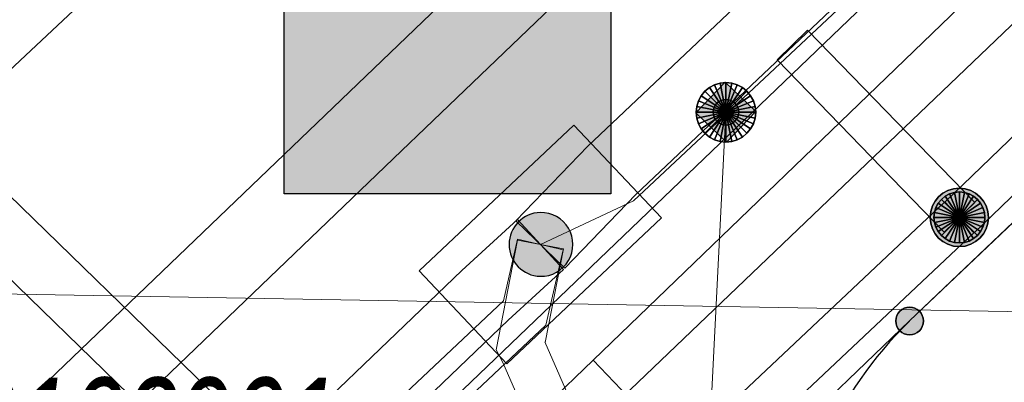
# Model space of a CAD drawing. Header units: metres. Extents: x 2695560 to 2696939, y 1260491 to 1262050.
# Tile 343 of 656: x 2695802 to 2695814, y 1261086 to 1261090. Entities that reach past the tile are written whole.
import ezdxf

# ---------------------------------------------------------------- set-up
doc = ezdxf.new("R2010")
doc.units = ezdxf.units.M
doc.linetypes.add('AUSGEZOGEN', pattern=[0])
for name, color, linetype in [('XR$1$AV_Grenzpunkte', 7, 'AUSGEZOGEN'), ('XR$1$AV_Lagefixpunkt-Nr.', 7, 'AUSGEZOGEN'), ('XR$1$AV_Linien (BB)', 7, 'AUSGEZOGEN'), ('XR$1$AW_LK_Schachtdeckel', 24, 'AUSGEZOGEN'), ('XR$1$EW_LK_Bauwerk', 1, 'AUSGEZOGEN'), ('XR$1$FM_LK_SW_TRASSEKNOTEN', 94, 'AUSGEZOGEN'), ('XR$1$Liegenschaftsgrenzen', 7, 'AUSGEZOGEN'), ('XR$1$PFAV', 255, 'AUSGEZOGEN'), ('XR$1$PFAW', 255, 'AUSGEZOGEN'), ('XR$1$PFEW', 255, 'AUSGEZOGEN'), ('XR$1$PFWFM', 255, 'AUSGEZOGEN')]:
    doc.layers.add(name, color=color, linetype=linetype)
for name, color, linetype, lineweight in [('XR$2$ABW-Linie-M-ungenau-tot', 6, 'AUSGEZOGEN', 18), ('XR$2$ABW-Linie-R-genau', 4, 'AUSGEZOGEN', 18), ('XR$2$ABW-LinieFlaeche-R-genau', 4, 'AUSGEZOGEN', 18), ('XR$2$ABW-Punkt', 6, 'AUSGEZOGEN', 18), ('XR$2$ELE-Flaeche-oberirdisch', 1, 'AUSGEZOGEN', 18), ('XR$2$ELE-LinieAnker_Strebe', 1, 'AUSGEZOGEN', 18), ('XR$2$ELE-LinieFlaeche-genau', 1, 'AUSGEZOGEN', 18), ('XR$2$ELE-Punkt', 1, 'AUSGEZOGEN', 18), ('XR$2$GAS-Linie-genau', 12, 'AUSGEZOGEN', 18), ('XR$2$KOM-Flaeche-U-oberirdisch', 91, 'AUSGEZOGEN', 18), ('XR$2$KOM-Linie-U-genau', 91, 'AUSGEZOGEN', 18), ('XR$2$KOM-LinieFlaeche-U-genau', 91, 'AUSGEZOGEN', 18), ('XR$2$WAS-Linie-genau', 5, 'AUSGEZOGEN', 18)]:
    doc.layers.add(name, color=color, linetype=linetype, lineweight=lineweight)
doc.styles.add('ARIAL', font='arial.ttf')

# ---------------------------------------------------------------- blocks, each defined once
blk = doc.blocks.new('COMPLEXOBJECT_245')
at = {"layer": 'XR$1$AV_Linien (BB)', "color": 7, "linetype": 'AUSGEZOGEN', "transparency": 33554687}
blk.add_arc((5814.79, 11083.625), 4.501, 134.0576, 225.2295, dxfattribs=at)
blk = doc.blocks.new('COMPLEXOBJECT_637')
at = {"layer": 'XR$1$AV_Linien (BB)', "color": 7, "linetype": 'AUSGEZOGEN', "transparency": 33554687}
blk.add_lwpolyline([(5716.384, 10999.825), (5805.935, 11085.6), (5838.806, 11117.088)], dxfattribs=at)
blk = doc.blocks.new('COMPLEXOBJECT_1245')
at = {"layer": 'XR$1$Liegenschaftsgrenzen', "color": 7, "linetype": 'AUSGEZOGEN', "transparency": 33554687}
blk.add_line((5811.62, 11080.43), (5816.9, 11075.24), dxfattribs=at)
blk.add_arc((5814.79, 11083.625), 4.501, 134.0576, 225.2295, dxfattribs=at)
blk = doc.blocks.new('BAV15')
at = {"layer": 'XR$1$PFAV', "transparency": 33554687}
blk.add_hatch(color=7, dxfattribs=at).paths.add_polyline_path([(0.5, 0), (0.49, 0.101), (0.459, 0.197), (0.41, 0.286), (0.344, 0.362), (0.264, 0.424), (0.174, 0.469), (0.076, 0.494), (-0.025, 0.499), (-0.125, 0.484), (-0.22, 0.449), (-0.306, 0.395), (-0.379, 0.326), (-0.437, 0.243), (-0.477, 0.15), (-0.497, 0.051), (-0.497, -0.051), (-0.477, -0.15), (-0.437, -0.243), (-0.379, -0.326), (-0.306, -0.395), (-0.22, -0.449), (-0.125, -0.484), (-0.025, -0.499), (0.076, -0.494), (0.174, -0.469), (0.264, -0.424), (0.344, -0.362), (0.41, -0.286), (0.459, -0.197), (0.49, -0.101)])
at = {"color": 7, "transparency": 33554687}
for start, end in [(90, 270), (270, 90)]:
    blk.add_arc((0, 0), 0.5, start, end, dxfattribs=at)
at = {"layer": 'XR$1$PFAV', "transparency": 33554687}
blk.add_circle((0, 0), 0.5, dxfattribs=at)
blk = doc.blocks.new('BAW2089')
at = {"layer": 'XR$1$PFAW', "transparency": 33554687}
blk.add_hatch(color=7, dxfattribs=at).paths.add_polyline_path([(-0.5, 0.5), (-0.5, -0.5), (0.5, -0.5), (0.5, 0.5)])
at = {"transparency": 33554687}
blk.add_lwpolyline([(-0.5, 0.5), (0.5, 0.5), (0.5, -0.5), (-0.5, -0.5), (-0.5, 0.5)], close=True, dxfattribs=at)
at = {"layer": 'XR$1$PFAW', "transparency": 33554687}
blk.add_lwpolyline([(-0.5, 0.5), (0.5, 0.5), (0.5, -0.5), (-0.5, -0.5), (-0.5, 0.5)], close=True, dxfattribs=at)
blk = doc.blocks.new('BEWLP2574')
at = {"layer": 'XR$1$PFEW', "transparency": 33554687}
blk.add_hatch(color=7, dxfattribs=at).paths.add_polyline_path([(-0.5, 0), (-0.497, -0.051), (-0.489, -0.101), (-0.477, -0.15), (-0.459, -0.198), (-0.437, -0.243), (-0.41, -0.286), (-0.379, -0.326), (-0.344, -0.363), (-0.306, -0.396), (-0.264, -0.425), (-0.22, -0.449), (-0.173, -0.469), (-0.125, -0.485), (-0.075, -0.495), (-0.025, -0.5), (0.026, -0.5), (0.076, -0.495), (0.126, -0.485), (0.174, -0.469), (0.221, -0.449), (0.265, -0.425), (0.306, -0.396), (0.345, -0.363), (0.38, -0.326), (0.411, -0.286), (0.437, -0.243), (0.46, -0.198), (0.477, -0.15), (0.49, -0.101), (0.498, -0.051), (0.5, 0), (0.498, 0.05), (0.49, 0.1), (0.477, 0.149), (0.46, 0.197), (0.437, 0.242), (0.411, 0.285), (0.38, 0.325), (0.345, 0.362), (0.306, 0.395), (0.265, 0.424), (0.221, 0.448), (0.174, 0.468), (0.126, 0.484), (0.076, 0.494), (0.026, 0.499), (-0.025, 0.499), (-0.075, 0.494), (-0.125, 0.484), (-0.173, 0.468), (-0.22, 0.448), (-0.264, 0.424), (-0.306, 0.395), (-0.344, 0.362), (-0.379, 0.325), (-0.41, 0.285), (-0.437, 0.242), (-0.459, 0.197), (-0.477, 0.149), (-0.489, 0.1), (-0.497, 0.05)])
at = {"color": 1, "transparency": 33554687}
for start, end in [(90, 180), (0, 90), (180, 270), (270, 0)]:
    blk.add_arc((0, 0), 0.5, start, end, dxfattribs=at)
at = {"layer": 'XR$1$PFEW', "transparency": 33554687}
blk.add_circle((0, 0), 0.5, dxfattribs=at)
blk = doc.blocks.new('BWFM2')
at = {"layer": 'XR$1$PFWFM', "transparency": 33554687}
blk.add_hatch(color=7, dxfattribs=at).paths.add_polyline_path([(0, 0.5), (-0.05, 0.496), (-0.099, 0.488), (-0.147, 0.474), (-0.194, 0.456), (-0.238, 0.434), (-0.28, 0.407), (-0.32, 0.376), (-0.355, 0.341), (-0.388, 0.303), (-0.416, 0.261), (-0.44, 0.217), (-0.459, 0.171), (-0.474, 0.124), (-0.484, 0.075), (-0.489, 0.025), (-0.489, -0.025), (-0.484, -0.075), (-0.474, -0.124), (-0.459, -0.171), (-0.44, -0.217), (-0.416, -0.261), (-0.388, -0.303), (-0.355, -0.341), (-0.32, -0.376), (-0.28, -0.407), (-0.238, -0.434), (-0.194, -0.456), (-0.147, -0.474), (-0.099, -0.488), (-0.05, -0.496), (0, -0.5), (0.051, -0.498), (0.102, -0.492), (0.152, -0.48), (0.2, -0.462), (0.247, -0.441), (0.291, -0.414), (0.332, -0.383), (0.369, -0.348), (0.403, -0.309), (0.433, -0.268), (0.458, -0.223), (0.478, -0.176), (0.494, -0.127), (0.505, -0.077), (0.51, -0.026), (0.51, 0.026), (0.505, 0.077), (0.494, 0.127), (0.478, 0.176), (0.458, 0.223), (0.433, 0.268), (0.403, 0.309), (0.369, 0.348), (0.332, 0.383), (0.291, 0.414), (0.247, 0.441), (0.2, 0.462), (0.152, 0.48), (0.102, 0.492), (0.051, 0.498)])
at = {"color": 94, "transparency": 33554687}
for start, end in [(91.1948, 268.8052), (268.8052, 91.1948)]:
    blk.add_arc((0.01, 0), 0.5, start, end, dxfattribs=at)
blk = doc.blocks.new('ELE-SCHACHT_RUND')
at = {"layer": 'XR$2$ELE-Punkt', "linetype": 'AUSGEZOGEN', "lineweight": 25, "transparency": 33554687}
for points in [[(-167, 249, 2500), (0, 0, 2500), (-212, 212, 2500)], [(-167, 249), (0, 0), (-212, 212)], [(-167, 249, 2500), (-167, 249), (-212, 212), (-212, 212, 2500)], [(-115, 277, 2500), (0, 0, 2500), (-167, 249, 2500)], [(-115, 277), (0, 0), (-167, 249)], [(-115, 277, 2500), (-115, 277), (-167, 249), (-167, 249, 2500)], [(-59, 294, 2500), (0, 0, 2500), (-115, 277, 2500)], [(-59, 294), (0, 0), (-115, 277)], [(-59, 294, 2500), (-59, 294), (-115, 277), (-115, 277, 2500)], [(0, 300, 2500), (0, 0, 2500), (-59, 294, 2500)], [(0, 300), (0, 0), (-59, 294)], [(0, 300, 2500), (0, 300), (-59, 294), (-59, 294, 2500)], [(59, 294, 2500), (0, 0, 2500), (0, 300, 2500)], [(59, 294), (0, 0), (0, 300)], [(59, 294, 2500), (59, 294), (0, 300), (0, 300, 2500)], [(115, 277, 2500), (0, 0, 2500), (59, 294, 2500)], [(115, 277), (0, 0), (59, 294)], [(167, 249, 2500), (0, 0, 2500), (115, 277, 2500)], [(167, 249), (0, 0), (115, 277)], [(212, 212, 2500), (0, 0, 2500), (167, 249, 2500)], [(212, 212), (0, 0), (167, 249)], [(115, 277, 2500), (115, 277), (59, 294), (59, 294, 2500)], [(167, 249, 2500), (167, 249), (115, 277), (115, 277, 2500)], [(212, 212, 2500), (212, 212), (167, 249), (167, 249, 2500)], [(-249, 167, 2500), (0, 0, 2500), (-277, 115, 2500)], [(-249, 167), (0, 0), (-277, 115)], [(-249, 167, 2500), (-249, 167), (-277, 115), (-277, 115, 2500)], [(-212, 212, 2500), (0, 0, 2500), (-249, 167, 2500)], [(-212, 212), (0, 0), (-249, 167)], [(-212, 212, 2500), (-212, 212), (-249, 167), (-249, 167, 2500)], [(249, 167, 2500), (0, 0, 2500), (212, 212, 2500)], [(249, 167), (0, 0), (212, 212)], [(277, 115, 2500), (0, 0, 2500), (249, 167, 2500)], [(277, 115), (0, 0), (249, 167)], [(249, 167, 2500), (249, 167), (212, 212), (212, 212, 2500)], [(277, 115, 2500), (277, 115), (249, 167), (249, 167, 2500)], [(-294, 59, 2500), (0, 0, 2500), (-300, 0, 2500)], [(-294, 59), (0, 0), (-300, 0)], [(-294, 59, 2500), (-294, 59), (-300, 0), (-300, 0, 2500)], [(-300, 0, 2500), (0, 0, 2500), (-294, -59, 2500)], [(-300, 0), (0, 0), (-294, -59)], [(-277, 115, 2500), (0, 0, 2500), (-294, 59, 2500)], [(-277, 115), (0, 0), (-294, 59)], [(-277, 115, 2500), (-277, 115), (-294, 59), (-294, 59, 2500)], [(-294, -59, 2500), (0, 0, 2500), (-277, -115, 2500)], [(-294, -59), (0, 0), (-277, -115)], [(-277, -115, 2500), (0, 0, 2500), (-249, -167, 2500)], [(-277, -115), (0, 0), (-249, -167)], [(-249, -167, 2500), (0, 0, 2500), (-212, -212, 2500)], [(-249, -167), (0, 0), (-212, -212)], [(-212, -212, 2500), (0, 0, 2500), (-167, -249, 2500)], [(-212, -212), (0, 0), (-167, -249)], [(-167, -249, 2500), (0, 0, 2500), (-115, -277, 2500)], [(-167, -249), (0, 0), (-115, -277)], [(-115, -277, 2500), (0, 0, 2500), (-59, -294, 2500)], [(-115, -277), (0, 0), (-59, -294)], [(-59, -294, 2500), (0, 0, 2500), (0, -300, 2500)], [(-59, -294), (0, 0), (0, -300)], [(294, 59, 2500), (0, 0, 2500), (277, 115, 2500)], [(294, 59), (0, 0), (277, 115)], [(300, 0, 2500), (0, 0, 2500), (294, 59, 2500)], [(300, 0), (0, 0), (294, 59)], [(0, -300, 2500), (0, 0, 2500), (59, -294, 2500)], [(59, -294, 2500), (0, 0, 2500), (115, -277, 2500)], [(115, -277, 2500), (0, 0, 2500), (167, -249, 2500)], [(167, -249, 2500), (0, 0, 2500), (212, -212, 2500)], [(212, -212, 2500), (0, 0, 2500), (249, -167, 2500)], [(249, -167, 2500), (0, 0, 2500), (277, -115, 2500)], [(277, -115, 2500), (0, 0, 2500), (294, -59, 2500)], [(294, -59, 2500), (0, 0, 2500), (300, 0, 2500)], [(0, -300), (0, 0), (59, -294)], [(59, -294), (0, 0), (115, -277)], [(115, -277), (0, 0), (167, -249)], [(167, -249), (0, 0), (212, -212)], [(212, -212), (0, 0), (249, -167)], [(249, -167), (0, 0), (277, -115)], [(277, -115), (0, 0), (294, -59)], [(294, -59), (0, 0), (300, 0)], [(294, 59, 2500), (294, 59), (277, 115), (277, 115, 2500)], [(300, 0, 2500), (300, 0), (294, 59), (294, 59, 2500)], [(-300, 0, 2500), (-300, 0), (-294, -59), (-294, -59, 2500)], [(-294, -59, 2500), (-294, -59), (-277, -115), (-277, -115, 2500)], [(-277, -115, 2500), (-277, -115), (-249, -167), (-249, -167, 2500)], [(249, -167, 2500), (249, -167), (277, -115), (277, -115, 2500)], [(277, -115, 2500), (277, -115), (294, -59), (294, -59, 2500)], [(294, -59, 2500), (294, -59), (300, 0), (300, 0, 2500)], [(-249, -167, 2500), (-249, -167), (-212, -212), (-212, -212, 2500)], [(-212, -212, 2500), (-212, -212), (-167, -249), (-167, -249, 2500)], [(167, -249, 2500), (167, -249), (212, -212), (212, -212, 2500)], [(212, -212, 2500), (212, -212), (249, -167), (249, -167, 2500)], [(-167, -249, 2500), (-167, -249), (-115, -277), (-115, -277, 2500)], [(-115, -277, 2500), (-115, -277), (-59, -294), (-59, -294, 2500)], [(-59, -294, 2500), (-59, -294), (0, -300), (0, -300, 2500)], [(0, -300, 2500), (0, -300), (59, -294), (59, -294, 2500)], [(59, -294, 2500), (59, -294), (115, -277), (115, -277, 2500)], [(115, -277, 2500), (115, -277), (167, -249), (167, -249, 2500)]]:
    blk.add_3dface(points, dxfattribs=at)
blk = doc.blocks.new('ABW-EINLAUFSCHACHT_RUND')
at = {"layer": 'XR$2$ABW-Linie-M-ungenau-tot', "linetype": 'AUSGEZOGEN', "lineweight": 25, "transparency": 33554687}
for points in [[(-83, 125, 2500), (0, 0, 2500), (-106, 106, 2500)], [(-83, 125), (0, 0), (-106, 106)], [(-83, 125, 2500), (-83, 125), (-106, 106), (-106, 106, 2500)], [(-57, 139, 2500), (0, 0, 2500), (-83, 125, 2500)], [(-57, 139), (0, 0), (-83, 125)], [(-57, 139, 2500), (-57, 139), (-83, 125), (-83, 125, 2500)], [(-29, 147, 2500), (0, 0, 2500), (-57, 139, 2500)], [(-29, 147), (0, 0), (-57, 139)], [(-29, 147, 2500), (-29, 147), (-57, 139), (-57, 139, 2500)], [(0, 150, 2500), (0, 0, 2500), (-29, 147, 2500)], [(0, 150), (0, 0), (-29, 147)], [(0, 150, 2500), (0, 150), (-29, 147), (-29, 147, 2500)], [(29, 147, 2500), (0, 0, 2500), (0, 150, 2500)], [(29, 147), (0, 0), (0, 150)], [(29, 147, 2500), (29, 147), (0, 150), (0, 150, 2500)], [(57, 139, 2500), (0, 0, 2500), (29, 147, 2500)], [(57, 139), (0, 0), (29, 147)], [(83, 125, 2500), (0, 0, 2500), (57, 139, 2500)], [(83, 125), (0, 0), (57, 139)], [(106, 106, 2500), (0, 0, 2500), (83, 125, 2500)], [(106, 106), (0, 0), (83, 125)], [(57, 139, 2500), (57, 139), (29, 147), (29, 147, 2500)], [(83, 125, 2500), (83, 125), (57, 139), (57, 139, 2500)], [(106, 106, 2500), (106, 106), (83, 125), (83, 125, 2500)], [(-147, 29, 2500), (0, 0, 2500), (-150, 0, 2500)], [(-147, 29), (0, 0), (-150, 0)], [(-147, 29, 2500), (-147, 29), (-150, 0), (-150, 0, 2500)], [(-150, 0, 2500), (0, 0, 2500), (-147, -29, 2500)], [(-150, 0), (0, 0), (-147, -29)], [(-150, 0, 2500), (-150, 0), (-147, -29), (-147, -29, 2500)], [(-139, 57, 2500), (0, 0, 2500), (-147, 29, 2500)], [(-139, 57), (0, 0), (-147, 29)], [(-139, 57, 2500), (-139, 57), (-147, 29), (-147, 29, 2500)], [(-147, -29, 2500), (0, 0, 2500), (-139, -57, 2500)], [(-147, -29), (0, 0), (-139, -57)], [(-125, 83, 2500), (0, 0, 2500), (-139, 57, 2500)], [(-125, 83), (0, 0), (-139, 57)], [(-125, 83, 2500), (-125, 83), (-139, 57), (-139, 57, 2500)], [(-139, -57, 2500), (0, 0, 2500), (-125, -83, 2500)], [(-139, -57), (0, 0), (-125, -83)], [(-106, 106, 2500), (0, 0, 2500), (-125, 83, 2500)], [(-106, 106), (0, 0), (-125, 83)], [(-106, 106, 2500), (-106, 106), (-125, 83), (-125, 83, 2500)], [(-125, -83, 2500), (0, 0, 2500), (-106, -106, 2500)], [(-125, -83), (0, 0), (-106, -106)], [(-106, -106, 2500), (0, 0, 2500), (-83, -125, 2500)], [(-106, -106), (0, 0), (-83, -125)], [(-83, -125, 2500), (0, 0, 2500), (-57, -139, 2500)], [(-83, -125), (0, 0), (-57, -139)], [(-57, -139, 2500), (0, 0, 2500), (-29, -147, 2500)], [(-57, -139), (0, 0), (-29, -147)], [(-29, -147, 2500), (0, 0, 2500), (0, -150, 2500)], [(-29, -147), (0, 0), (0, -150)], [(125, 83, 2500), (0, 0, 2500), (106, 106, 2500)], [(125, 83), (0, 0), (106, 106)], [(139, 57, 2500), (0, 0, 2500), (125, 83, 2500)], [(139, 57), (0, 0), (125, 83)], [(147, 29, 2500), (0, 0, 2500), (139, 57, 2500)], [(147, 29), (0, 0), (139, 57)], [(150, 0, 2500), (0, 0, 2500), (147, 29, 2500)], [(150, 0), (0, 0), (147, 29)], [(0, -150, 2500), (0, 0, 2500), (29, -147, 2500)], [(29, -147, 2500), (0, 0, 2500), (57, -139, 2500)], [(57, -139, 2500), (0, 0, 2500), (83, -125, 2500)], [(83, -125, 2500), (0, 0, 2500), (106, -106, 2500)], [(106, -106, 2500), (0, 0, 2500), (125, -83, 2500)], [(125, -83, 2500), (0, 0, 2500), (139, -57, 2500)], [(139, -57, 2500), (0, 0, 2500), (147, -29, 2500)], [(147, -29, 2500), (0, 0, 2500), (150, 0, 2500)], [(0, -150), (0, 0), (29, -147)], [(29, -147), (0, 0), (57, -139)], [(57, -139), (0, 0), (83, -125)], [(83, -125), (0, 0), (106, -106)], [(106, -106), (0, 0), (125, -83)], [(125, -83), (0, 0), (139, -57)], [(139, -57), (0, 0), (147, -29)], [(147, -29), (0, 0), (150, 0)], [(125, 83, 2500), (125, 83), (106, 106), (106, 106, 2500)], [(139, 57, 2500), (139, 57), (125, 83), (125, 83, 2500)], [(147, 29, 2500), (147, 29), (139, 57), (139, 57, 2500)], [(150, 0, 2500), (150, 0), (147, 29), (147, 29, 2500)], [(147, -29, 2500), (147, -29), (150, 0), (150, 0, 2500)], [(-147, -29, 2500), (-147, -29), (-139, -57), (-139, -57, 2500)], [(-139, -57, 2500), (-139, -57), (-125, -83), (-125, -83, 2500)], [(-125, -83, 2500), (-125, -83), (-106, -106), (-106, -106, 2500)], [(-106, -106, 2500), (-106, -106), (-83, -125), (-83, -125, 2500)], [(83, -125, 2500), (83, -125), (106, -106), (106, -106, 2500)], [(106, -106, 2500), (106, -106), (125, -83), (125, -83, 2500)], [(125, -83, 2500), (125, -83), (139, -57), (139, -57, 2500)], [(139, -57, 2500), (139, -57), (147, -29), (147, -29, 2500)], [(-83, -125, 2500), (-83, -125), (-57, -139), (-57, -139, 2500)], [(-57, -139, 2500), (-57, -139), (-29, -147), (-29, -147, 2500)], [(-29, -147, 2500), (-29, -147), (0, -150), (0, -150, 2500)], [(0, -150, 2500), (0, -150), (29, -147), (29, -147, 2500)], [(29, -147, 2500), (29, -147), (57, -139), (57, -139, 2500)], [(57, -139, 2500), (57, -139), (83, -125), (83, -125, 2500)]]:
    blk.add_3dface(points, dxfattribs=at)
blk = doc.blocks.new('ABW-DECKEL')
at = {"layer": 'XR$2$ABW-Punkt', "linetype": 'AUSGEZOGEN', "lineweight": 25, "transparency": 33554687}
for points in [[(0, 350, 2500), (0, 0, 2500), (-68, 343, 2500)], [(0, 350), (0, 0), (-68, 343)], [(0, 350, 2500), (0, 350), (-68, 343), (-68, 343, 2500)], [(68, 343, 2500), (0, 0, 2500), (0, 350, 2500)], [(68, 343), (0, 0), (0, 350)], [(68, 343, 2500), (68, 343), (0, 350), (0, 350, 2500)], [(-247, 247, 2500), (0, 0, 2500), (-291, 194, 2500)], [(-247, 247), (0, 0), (-291, 194)], [(-247, 247, 2500), (-247, 247), (-291, 194), (-291, 194, 2500)], [(-194, 291, 2500), (0, 0, 2500), (-247, 247, 2500)], [(-194, 291), (0, 0), (-247, 247)], [(-194, 291, 2500), (-194, 291), (-247, 247), (-247, 247, 2500)], [(-134, 323, 2500), (0, 0, 2500), (-194, 291, 2500)], [(-134, 323), (0, 0), (-194, 291)], [(-134, 323, 2500), (-134, 323), (-194, 291), (-194, 291, 2500)], [(-68, 343, 2500), (0, 0, 2500), (-134, 323, 2500)], [(-68, 343), (0, 0), (-134, 323)], [(-68, 343, 2500), (-68, 343), (-134, 323), (-134, 323, 2500)], [(134, 323, 2500), (0, 0, 2500), (68, 343, 2500)], [(134, 323), (0, 0), (68, 343)], [(194, 291, 2500), (0, 0, 2500), (134, 323, 2500)], [(194, 291), (0, 0), (134, 323)], [(247, 247, 2500), (0, 0, 2500), (194, 291, 2500)], [(247, 247), (0, 0), (194, 291)], [(291, 194, 2500), (0, 0, 2500), (247, 247, 2500)], [(291, 194), (0, 0), (247, 247)], [(134, 323, 2500), (134, 323), (68, 343), (68, 343, 2500)], [(194, 291, 2500), (194, 291), (134, 323), (134, 323, 2500)], [(247, 247, 2500), (247, 247), (194, 291), (194, 291, 2500)], [(291, 194, 2500), (291, 194), (247, 247), (247, 247, 2500)], [(-323, 134, 2500), (0, 0, 2500), (-343, 68, 2500)], [(-323, 134), (0, 0), (-343, 68)], [(-323, 134, 2500), (-323, 134), (-343, 68), (-343, 68, 2500)], [(-291, 194, 2500), (0, 0, 2500), (-323, 134, 2500)], [(-291, 194), (0, 0), (-323, 134)], [(-291, 194, 2500), (-291, 194), (-323, 134), (-323, 134, 2500)], [(323, 134, 2500), (0, 0, 2500), (291, 194, 2500)], [(323, 134), (0, 0), (291, 194)], [(343, 68, 2500), (0, 0, 2500), (323, 134, 2500)], [(343, 68), (0, 0), (323, 134)], [(323, 134, 2500), (323, 134), (291, 194), (291, 194, 2500)], [(343, 68, 2500), (343, 68), (323, 134), (323, 134, 2500)], [(-343, 68, 2500), (0, 0, 2500), (-350, 0, 2500)], [(-343, 68), (0, 0), (-350, 0)], [(-343, 68, 2500), (-343, 68), (-350, 0), (-350, 0, 2500)], [(-350, 0, 2500), (0, 0, 2500), (-343, -68, 2500)], [(-350, 0), (0, 0), (-343, -68)], [(-343, -68, 2500), (0, 0, 2500), (-323, -134, 2500)], [(-343, -68), (0, 0), (-323, -134)], [(-323, -134, 2500), (0, 0, 2500), (-291, -194, 2500)], [(-323, -134), (0, 0), (-291, -194)], [(-291, -194, 2500), (0, 0, 2500), (-247, -247, 2500)], [(-291, -194), (0, 0), (-247, -247)], [(-247, -247, 2500), (0, 0, 2500), (-194, -291, 2500)], [(-247, -247), (0, 0), (-194, -291)], [(-194, -291, 2500), (0, 0, 2500), (-134, -323, 2500)], [(-194, -291), (0, 0), (-134, -323)], [(-134, -323, 2500), (0, 0, 2500), (-68, -343, 2500)], [(-134, -323), (0, 0), (-68, -343)], [(-68, -343, 2500), (0, 0, 2500), (0, -350, 2500)], [(-68, -343), (0, 0), (0, -350)], [(350, 0, 2500), (0, 0, 2500), (343, 68, 2500)], [(350, 0), (0, 0), (343, 68)], [(0, -350, 2500), (0, 0, 2500), (68, -343, 2500)], [(68, -343, 2500), (0, 0, 2500), (134, -323, 2500)], [(134, -323, 2500), (0, 0, 2500), (194, -291, 2500)], [(194, -291, 2500), (0, 0, 2500), (247, -247, 2500)], [(247, -247, 2500), (0, 0, 2500), (291, -194, 2500)], [(291, -194, 2500), (0, 0, 2500), (323, -134, 2500)], [(323, -134, 2500), (0, 0, 2500), (343, -68, 2500)], [(343, -68, 2500), (0, 0, 2500), (350, 0, 2500)], [(0, -350), (0, 0), (68, -343)], [(68, -343), (0, 0), (134, -323)], [(134, -323), (0, 0), (194, -291)], [(194, -291), (0, 0), (247, -247)], [(247, -247), (0, 0), (291, -194)], [(291, -194), (0, 0), (323, -134)], [(323, -134), (0, 0), (343, -68)], [(343, -68), (0, 0), (350, 0)], [(350, 0, 2500), (350, 0), (343, 68), (343, 68, 2500)], [(-350, 0, 2500), (-350, 0), (-343, -68), (-343, -68, 2500)], [(-343, -68, 2500), (-343, -68), (-323, -134), (-323, -134, 2500)], [(323, -134, 2500), (323, -134), (343, -68), (343, -68, 2500)], [(343, -68, 2500), (343, -68), (350, 0), (350, 0, 2500)], [(-323, -134, 2500), (-323, -134), (-291, -194), (-291, -194, 2500)], [(-291, -194, 2500), (-291, -194), (-247, -247), (-247, -247, 2500)], [(247, -247, 2500), (247, -247), (291, -194), (291, -194, 2500)], [(291, -194, 2500), (291, -194), (323, -134), (323, -134, 2500)], [(-247, -247, 2500), (-247, -247), (-194, -291), (-194, -291, 2500)], [(-194, -291, 2500), (-194, -291), (-134, -323), (-134, -323, 2500)], [(-134, -323, 2500), (-134, -323), (-68, -343), (-68, -343, 2500)], [(-68, -343, 2500), (-68, -343), (0, -350), (0, -350, 2500)], [(0, -350, 2500), (0, -350), (68, -343), (68, -343, 2500)], [(68, -343, 2500), (68, -343), (134, -323), (134, -323, 2500)], [(134, -323, 2500), (134, -323), (194, -291), (194, -291, 2500)], [(194, -291, 2500), (194, -291), (247, -247), (247, -247, 2500)]]:
    blk.add_3dface(points, dxfattribs=at)

msp = doc.modelspace()

# ---------------------------------------------------------------- hatches: boundary and pattern name
at = {"transparency": 33554687}
msp.add_hatch(color=7, dxfattribs=at).paths.add_polyline_path([(2695805.275, 1261092.911), (2695805.275, 1261088.163), (2695809.117, 1261088.163), (2695809.117, 1261092.911)])

# ---------------------------------------------------------------- linework, layer by layer
at = {"color": 24, "lineweight": -3, "transparency": 33554687}
msp.add_lwpolyline([(2695805.275, 1261092.911), (2695809.117, 1261092.911), (2695809.117, 1261088.163), (2695805.275, 1261088.163), (2695805.275, 1261092.911)], close=True, dxfattribs=at)
at = {"layer": 'XR$1$AV_Linien (BB)', "color": 7, "linetype": 'AUSGEZOGEN', "transparency": 33554687}
msp.add_lwpolyline([(2695812.63, 1261086.67), (2695819.79, 1261093.49), (2695826.78, 1261100.178)], dxfattribs=at)
at = {"layer": 'XR$1$Liegenschaftsgrenzen', "color": 7, "linetype": 'AUSGEZOGEN', "transparency": 33554687}
for p in [(2695819.79, 1261093.49), (2695801.03, 1261075.59)]:
    msp.add_line(p, (2695812.63, 1261086.67), dxfattribs=at)
at = {"layer": 'XR$2$ABW-Linie-R-genau', "linetype": 'AUSGEZOGEN', "transparency": 33554687}
msp.add_line((2695810.47, 1261089.123), (2695810.17, 1261083.228), dxfattribs=at)
at = {"layer": 'XR$2$ABW-LinieFlaeche-R-genau', "linetype": 'AUSGEZOGEN', "transparency": 33554687}
msp.add_lwpolyline([(2695837.527, 1261052.662), (2695799.788, 1261089.36), (2695800.276, 1261089.862), (2695838.015, 1261053.164), (2695837.527, 1261052.662)], close=True, dxfattribs=at)
at = {"layer": 'XR$2$ELE-Flaeche-oberirdisch', "transparency": 33554687}
msp.add_lwpolyline([(2695854.043, 1261141.256), (2695848.064, 1261135.377), (2695844.963, 1261132.345), (2695840.122, 1261127.567), (2695838.759, 1261126.227), (2695832.312, 1261119.888), (2695822.731, 1261110.467), (2695807.315, 1261095.859), (2695799.636, 1261088.513), (2695800.208, 1261087.899), (2695807.969, 1261095.169), (2695823.391, 1261109.784), (2695833.451, 1261119.676), (2695839.409, 1261125.534), (2695840.788, 1261126.89), (2695845.629, 1261131.667), (2695848.729, 1261134.699), (2695854.727, 1261140.596), (2695854.043, 1261141.256)], close=True, dxfattribs=at)
at = {"layer": 'XR$2$ELE-LinieAnker_Strebe', "transparency": 33554687}
msp.add_line((2695800.487, 1261087.015), (2695815.398, 1261086.752), dxfattribs=at)
at = {"layer": 'XR$2$ELE-LinieFlaeche-genau', "linetype": 'AUSGEZOGEN', "transparency": 33554687}
for points in [[(2695813.043, 1261088.067), (2695820.128, 1261094.892), (2695820.474, 1261094.532), (2695813.389, 1261087.707), (2695813.043, 1261088.067)], [(2695813.036, 1261087.713), (2695811.071, 1261089.74), (2695811.431, 1261090.088), (2695813.396, 1261088.061), (2695813.036, 1261087.713)], [(2695808.023, 1261083.34), (2695813.045, 1261088.069), (2695813.387, 1261087.705), (2695808.365, 1261082.976), (2695808.023, 1261083.34)]]:
    msp.add_lwpolyline(points, close=True, dxfattribs=at)
at = {"layer": 'XR$2$GAS-Linie-genau', "linetype": 'AUSGEZOGEN', "transparency": 33554687}
for p, q in [((2695805.411, 1261082.105), (2695819.242, 1261095.322)), ((2695810.864, 1261093.988), (2695771.795, 1261056.538))]:
    msp.add_line(p, q, dxfattribs=at)
at = {"layer": 'XR$2$KOM-Flaeche-U-oberirdisch', "transparency": 33554687}
msp.add_lwpolyline([(2695807.893, 1261086.166), (2695809.712, 1261087.881), (2695808.683, 1261088.973), (2695806.864, 1261087.258), (2695807.893, 1261086.166)], close=True, dxfattribs=at)
at = {"layer": 'XR$2$KOM-Linie-U-genau', "linetype": 'AUSGEZOGEN', "transparency": 33554687}
for points in [[(2695743.052, 1261027.688), (2695806.653, 1261088.67), (2695843.597, 1261124.029)], [(2695830.675, 1261108.006), (2695809.383, 1261088.082), (2695808.288, 1261087.569)]]:
    msp.add_lwpolyline(points, dxfattribs=at)
at = {"layer": 'XR$2$KOM-LinieFlaeche-U-genau', "linetype": 'AUSGEZOGEN', "transparency": 33554687}
for points in [[(2695808, 1261087.847), (2695808.847, 1261088.724), (2695855.704, 1261132.985), (2695856.083, 1261133.327), (2695857.532, 1261134.482), (2695858.03, 1261133.856), (2695856.601, 1261132.717), (2695856.248, 1261132.397), (2695809.409, 1261088.156), (2695808.576, 1261087.291), (2695808, 1261087.847)], [(2695726.428, 1261010.573), (2695728.026, 1261011.213), (2695807.363, 1261087.265), (2695808.018, 1261087.864), (2695808.558, 1261087.274), (2695807.909, 1261086.681), (2695728.468, 1261010.527), (2695726.724, 1261009.831), (2695726.428, 1261010.573)], [(2695775.001, 1261055.976), (2695807.853, 1261086.907), (2695808.02, 1261087.631), (2695808.556, 1261087.507), (2695808.351, 1261086.621), (2695775.379, 1261055.576), (2695775.001, 1261055.976)], [(2695808.558, 1261087.517), (2695808.345, 1261086.418), (2695808.341, 1261086.425), (2695810.552, 1261081.369), (2695810.668, 1261081.089), (2695810.16, 1261080.879), (2695810.046, 1261081.153), (2695807.847, 1261086.183), (2695807.767, 1261086.33), (2695808.018, 1261087.621), (2695808.558, 1261087.517)]]:
    msp.add_lwpolyline(points, close=True, dxfattribs=at)
at = {"layer": 'XR$2$WAS-Linie-genau', "linetype": 'AUSGEZOGEN', "transparency": 33554687}
for p, q in [((2695808.907, 1261086.21), (2695817.732, 1261094.706)), ((2695804.675, 1261082.135), (2695808.907, 1261086.21)), ((2695808.907, 1261086.21), (2695811.042, 1261083.991))]:
    msp.add_line(p, q, dxfattribs=at)

# ---------------------------------------------------------------- block references
at = {"layer": 'XR$1$AV_Grenzpunkte', "color": 7, "linetype": 'AUSGEZOGEN', "lineweight": -3, "transparency": 33554687, "xscale": 0.3249999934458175, "yscale": 0.3249999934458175}
msp.add_blockref('BAV15', (2695812.63, 1261086.67), dxfattribs=at)
at = {"layer": 'XR$1$AV_Linien (BB)', "color": 7, "linetype": 'AUSGEZOGEN', "lineweight": -3, "transparency": 33554687}
for name in ['COMPLEXOBJECT_637', 'COMPLEXOBJECT_245']:
    msp.add_blockref(name, (2690000.97, 1249999.81), dxfattribs=at)
at = {"layer": 'XR$1$AW_LK_Schachtdeckel', "color": 24, "linetype": 'AUSGEZOGEN', "lineweight": -3, "transparency": 33554687, "xscale": 0.5000000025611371, "yscale": 0.5000000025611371, "rotation": 316.444285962}
msp.add_blockref('BAW2089', (2695810.469, 1261089.124), dxfattribs=at)
at = {"layer": 'XR$1$EW_LK_Bauwerk', "color": 1, "linetype": 'AUSGEZOGEN', "lineweight": -3, "transparency": 33554687, "xscale": 0.6874999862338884, "yscale": 0.6874999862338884}
msp.add_blockref('BEWLP2574', (2695813.215, 1261087.888), dxfattribs=at)
at = {"layer": 'XR$1$FM_LK_SW_TRASSEKNOTEN', "color": 94, "linetype": 'AUSGEZOGEN', "lineweight": -3, "transparency": 33554687, "xscale": 0.7499999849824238, "yscale": 0.7499999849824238}
msp.add_blockref('BWFM2', (2695808.287, 1261087.57), dxfattribs=at)
at = {"layer": 'XR$1$Liegenschaftsgrenzen', "color": 7, "linetype": 'AUSGEZOGEN', "lineweight": -3, "transparency": 33554687}
msp.add_blockref('COMPLEXOBJECT_1245', (2690000.97, 1249999.81), dxfattribs=at)
at = {"layer": 'XR$2$ABW-Punkt', "color": 6, "linetype": 'AUSGEZOGEN', "lineweight": 18, "transparency": 33554687, "xscale": 0.001, "yscale": 0.001, "zscale": 0.001, "rotation": 360}
for name in ['ABW-DECKEL', 'ABW-EINLAUFSCHACHT_RUND']:
    msp.add_blockref(name, (2695810.47, 1261089.123), dxfattribs=at)
at = {"layer": 'XR$2$ELE-Punkt', "color": 1, "linetype": 'AUSGEZOGEN', "lineweight": 18, "transparency": 33554687, "xscale": 0.001, "yscale": 0.001, "zscale": 0.001, "rotation": 270}
msp.add_blockref('ELE-SCHACHT_RUND', (2695813.216, 1261087.887), dxfattribs=at)

# ---------------------------------------------------------------- texts
at = {"layer": 'XR$1$AV_Lagefixpunkt-Nr.', "color": 7, "transparency": 33554687, "insert": (2695800.864, 1261084.826), "char_height": 1.1621, "width": 5.49745, "attachment_point": 7, "style": 'ARIAL'}
msp.add_mtext('\\A1;{\\fArial|i1|b0;\\H1.162102;\\W0.700000;\\C7;20103901}\\P', dxfattribs=at)

doc.saveas('drawing.dxf')
